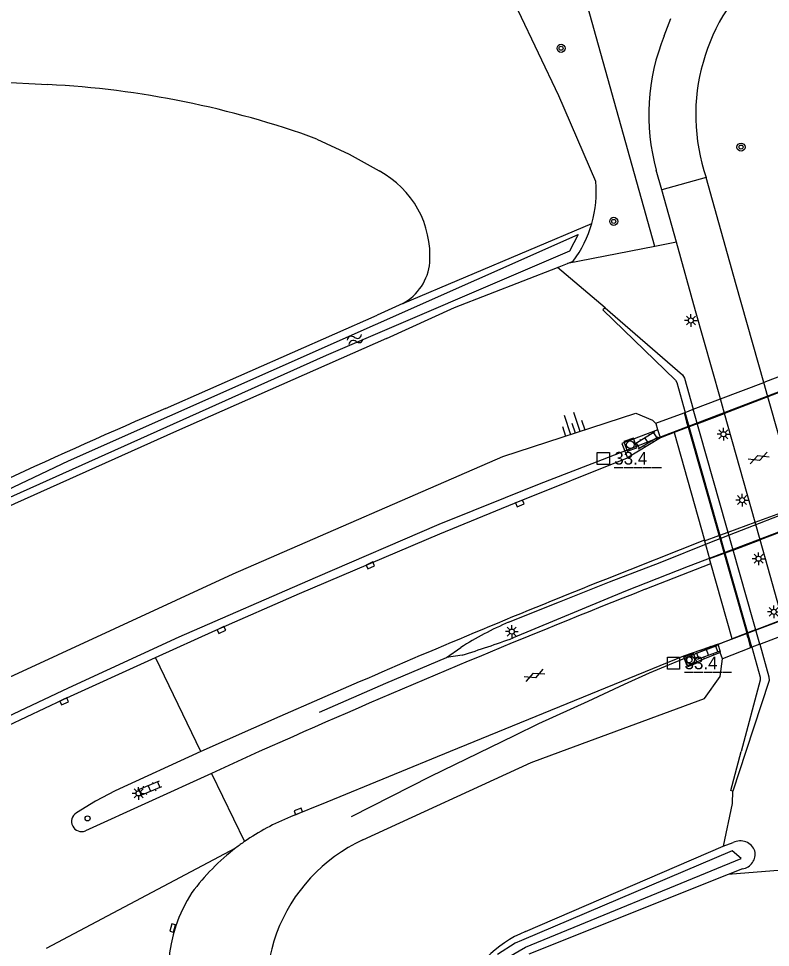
# Model space of a CAD drawing. Extents: x 130998 to 133001, y 398999 to 403002.
# Drawn here: x 132738.2 to 132812.4, y 400980.7 to 401072.3 of the extents above; entities that cross this region are included whole.
import ezdxf

# ---------------------------------------------------------------- set-up
doc = ezdxf.new("R2010")
doc.units = 0
for name, color, linetype in [('gg-knt-BGT kruinlijn', 7, 'Continuous'), ('gg-knt-bovenkant onderkant talud', 7, 'Continuous'), ('gg-knt-verharding', 7, 'Continuous'), ('gg-kntw-bovenkant insteek waterloop', 7, 'Continuous'), ('gg-kntw-waterlijn', 7, 'Continuous'), ('gg-kwrk-kunstwerk', 7, 'Continuous'), ('gg-kwrk-kunstwerk niveau 01', 7, 'Continuous'), ('gt-anno-nummer hm paal', 7, 'Continuous'), ('gt-grn-groengrens', 7, 'Continuous'), ('gt-grn-weggrens', 7, 'Continuous'), ('gt-knt-geleideconstructie', 7, 'Continuous'), ('gt-symb-boom', 7, 'Continuous'), ('gt-symb-gesloten verharding', 7, 'Continuous'), ('gt-symb-hm paal', 7, 'Continuous'), ('gt-symb-klinker verharding', 7, 'Continuous'), ('gt-symb-kolk', 7, 'Continuous'), ('gt-symb-lichtmast', 7, 'Continuous'), ('gt-symb-rioolschacht', 7, 'Continuous'), ('gt-symb-talud symbool', 7, 'Continuous'), ('gt-symb-verkeersregelinstallatiepaal', 7, 'Continuous'), ('gt-symb-watersymbool', 7, 'Continuous')]:
    doc.layers.add(name, color=color, linetype=linetype)

# ---------------------------------------------------------------- blocks, each defined once
blk = doc.blocks.new('gt0-GESVH1')
at = {"layer": 'gt-symb-gesloten verharding'}
for p, q in [((-0.992, -0.261), (0.008, 0.239)), ((0.008, -0.261), (-0.992, 0.239)), ((0.008, 0.239), (1.008, -0.261)), ((1.008, 0.239), (0.008, -0.261))]:
    blk.add_line(p, q, dxfattribs=at)
blk = doc.blocks.new('gt0-LMAST')
at = {"layer": 'gt-symb-lichtmast'}
for p, q in [((-0.182, 0.173), (-0.447, 0.438)), ((-0.005, 0.246), (-0.005, 0.621)), ((0.172, 0.173), (0.437, 0.438)), ((-0.255, -0.004), (-0.63, -0.004)), ((-0.182, -0.181), (-0.447, -0.446)), ((-0.005, -0.254), (-0.005, -0.629)), ((0.437, -0.446), (0.172, -0.181)), ((0.245, -0.004), (0.62, -0.004))]:
    blk.add_line(p, q, dxfattribs=at)
blk.add_circle((-0.005, -0.004), 0.25, dxfattribs=at)
blk = doc.blocks.new('gt0-BOOM')
at = {"layer": 'gt-symb-boom'}
for radius in [0.4, 0.2]:
    blk.add_circle((0, 0), radius, dxfattribs=at)
blk = doc.blocks.new('gt0-TALUD_1')
at = {"layer": 'gt-symb-talud symbool'}
for p, q in [((-1, -1), (-1, 0)), ((-0.5, -2), (-0.5, 0)), ((0, -1), (0, 0)), ((0.5, -2), (0.5, 0)), ((1, -1), (1, 0))]:
    blk.add_line(p, q, dxfattribs=at)
blk = doc.blocks.new('gt0-HMpaal')
at = {"layer": 'gt-symb-hm paal'}
blk.add_lwpolyline([(-0.6, 0.6), (0.6, 0.6), (0.6, -0.6), (-0.6, -0.6)], close=True, dxfattribs=at)
blk = doc.blocks.new('gt0-RS')
at = {"layer": 'gt-symb-rioolschacht'}
blk.add_lwpolyline([(-0.5, -0.5), (0.5, -0.5), (0.5, 0.5), (-0.5, 0.5)], close=True, dxfattribs=at)
blk.add_circle((0, 0), 0.375, dxfattribs=at)
blk = doc.blocks.new('gt0-KL1')
at = {"layer": 'gt-symb-klinker verharding'}
for p, q in [((-1.15, 0.3), (1.15, 0.3)), ((-1, -0.3), (-1, 0.3)), ((-0.5, 0.3), (-0.5, 0.45)), ((0, -0.3), (0, 0.3)), ((0.5, 0.3), (0.5, 0.45)), ((1, -0.3), (1, 0.3)), ((-1.15, -0.3), (1.15, -0.3)), ((-0.5, -0.45), (-0.5, -0.3)), ((0.5, -0.45), (0.5, -0.3))]:
    blk.add_line(p, q, dxfattribs=at)
blk = doc.blocks.new('gt0-KOLK')
at = {"layer": 'gt-symb-kolk'}
blk.add_lwpolyline([(0, 0), (0.375, 0), (0.375, 0.4), (-0.375, 0.4), (-0.375, 0), (0, 0)], dxfattribs=at)
blk = doc.blocks.new('gt0-WA')
at = {"layer": 'gt-symb-watersymbool'}
for centre, start, end in [((-0.323, 0.022), 28.07249, 151.92751), ((0.427, 0.422), 208.07248, 331.92751), ((-0.323, -0.428), 28.07249, 151.92751), ((0.427, -0.028), 208.07248, 331.92751)]:
    blk.add_arc(centre, 0.425, start, end, dxfattribs=at)
blk = doc.blocks.new('gt0-VIPAAL')
at = {"layer": 'gt-symb-verkeersregelinstallatiepaal'}
blk.add_circle((0, 0), 0.25, dxfattribs=at)

msp = doc.modelspace()

# ---------------------------------------------------------------- linework, layer by layer
at = {"layer": 'gg-knt-BGT kruinlijn'}
for points in [[(132721.758, 401000), (132730.389, 401004.15), (132759.407, 401017.531), (132786.005, 401029.102), (132799.123, 401033.399), (132800.765, 401032.703), (132801.143, 401032.327)], [(132791.736, 401000), (132805.898, 401005.243), (132807.458, 401007.424), (132807.672, 401009.164)], [(132772.198, 400991.292), (132788.794, 400998.911), (132791.736, 401000)]]:
    msp.add_lwpolyline(points, dxfattribs=at)
msp.add_arc((132779.013, 400976.45), 16.332, 114.66257, 204.973, dxfattribs=at)
at = {"layer": 'gg-knt-bovenkant onderkant talud'}
msp.add_line((132796.112, 401043.771), (132791.39, 401047.766), dxfattribs=at)
msp.add_lwpolyline([(132808.677, 400996.115), (132808.629, 400994.871), (132807.746, 400990.658)], dxfattribs=at)
at = {"layer": 'gg-knt-verharding'}
for p, q in [((132801.934, 401070.596), (132802.573, 401072.304)), ((132801.698, 401055.4), (132801.152, 401057.357)), ((132803.139, 401050.24), (132801.698, 401055.4)), ((132812.159, 401034.992), (132811.757, 401036.416)), ((132807.883, 401033.363), (132807.481, 401034.787)), ((132815.203, 401024.217), (132812.159, 401034.992)), ((132810.912, 401022.633), (132807.883, 401033.363)), ((132801.55, 401030.951), (132798.303, 401028.994)), ((132811.401, 401020.902), (132810.912, 401022.633)), ((132805.9, 401020.843), (132796.128, 401016.98)), ((132813.619, 401013.045), (132811.401, 401020.902)), ((132800.049, 401016.008), (132806.531, 401018.547)), ((132807.259, 401010.606), (132803.831, 401009.405)), ((132803.831, 401009.405), (132780.812, 401000)), ((132780.812, 401000), (132768.627, 400995.013)), ((132757.257, 400997.857), (132744.818, 400992.183)), ((132768.627, 400995.013), (132765.056, 400993.551))]:
    msp.add_line(p, q, dxfattribs=at)
for points in [[(132811.757, 401036.416), (132809.034, 401046.052), (132806.068, 401056.62)], [(132807.481, 401034.787), (132805.031, 401043.465), (132803.139, 401050.24)], [(132801.315, 401031.745), (132797.75, 401030.391), (132798.303, 401028.994)], [(132751.72, 401009.267), (132757.701, 401011.985), (132765.936, 401015.608), (132779.791, 401021.49), (132787.149, 401024.511), (132798.303, 401028.994)], [(132731.734, 401000), (132742.628, 401005.135), (132751.72, 401009.267)], [(132807.462, 401009.792), (132804.209, 401008.452), (132803.831, 401009.405)], [(132771.818, 401006.867), (132764.002, 401003.469), (132756.217, 401000)], [(132765.269, 401001.471), (132761.954, 401000), (132757.257, 400997.857)], [(132756.217, 401000), (132747.754, 400996.132), (132745.798, 400995.114), (132743.923, 400993.953)]]:
    msp.add_lwpolyline(points, dxfattribs=at)
for centre, radius, start, end in [((132824.148, 401062.797), 19.106, 129.61662, 198.86305), ((132820.821, 401062.838), 20.418, 157.66821, 195.57096), ((133102.576, 400246.053), 829.602, 111.678136, 113.496646), ((133151.191, 400127.021), 955.823, 111.553579, 113.813359), ((132744.448, 400993.107), 0.996, 121.84967, 291.79719), ((132773.194, 400972.861), 22.233, 111.47205, 124.74898), ((132773.291, 400972.735), 22.392, 124.76853, 127.47724), ((132773.177, 400972.885), 22.203, 127.47883, 143.50302), ((132767.166, 400978.317), 14.163, 146.70825, 205.55295)]:
    msp.add_arc(centre, radius, start, end, dxfattribs=at)
at = {"layer": 'gg-kntw-bovenkant insteek waterloop'}
for p, q in [((132712.323, 401067.384), (132741.115, 401065.801)), ((132776.136, 401044.199), (132794.779, 401052.103)), ((132792.395, 401048.16), (132792.941, 401048.374)), ((132791.39, 401047.766), (132792.395, 401048.16)), ((132776.136, 401044.199), (132773.609, 401043.05)), ((132752.734, 401033.849), (132773.609, 401043.05)), ((132788.228, 400982.243), (132807.746, 400990.658)), ((132807.746, 400990.658), (132808.741, 400991.029)), ((132808.253, 400987.88), (132788.589, 400980.036)), ((132809.646, 400988.436), (132808.253, 400987.88))]:
    msp.add_line(p, q, dxfattribs=at)
for points in [[(132795.186, 401056.241), (132791.528, 401064.684), (132787.505, 401073.112)], [(132767.668, 401060.424), (132770.827, 401058.922), (132773.795, 401057.281)], [(132774.534, 401040.739), (132781.249, 401043.791), (132791.39, 401047.766)], [(132774.534, 401040.739), (132753.794, 401031.597), (132737.825, 401024.445), (132720.148, 401016.192), (132667.883, 400991.124)]]:
    msp.add_lwpolyline(points, dxfattribs=at)
for centre, radius, start, end in [((132736.289, 400973.716), 92.211, 70.10494, 86.99979), ((132769.326, 401048.906), 9.492, 356.02413, 61.91691), ((132783.609, 401055.291), 11.616, 344.07231, 4.69298), ((132783.614, 401055.289), 11.611, 323.4481, 344.07512), ((132773.695, 401048.701), 5.121, 298.46868, 354.92531), ((132989.501, 400482.819), 599.744, 113.252225, 116.58086), ((132809.441, 400989.659), 1.539, 20.518, 117.05592), ((132809.439, 400989.896), 1.474, 278.06647, 11.83608), ((132792.507, 400971.737), 11.344, 112.16204, 205.51022)]:
    msp.add_arc(centre, radius, start, end, dxfattribs=at)
at = {"layer": 'gg-kntw-waterlijn'}
for points in [[(132700.959, 401008.615), (132743.134, 401028.679), (132793.44, 401050.994), (132792.602, 401049.351), (132768.576, 401039.057), (132735.108, 401024.094)], [(132808.639, 400990.215), (132787.86, 400981.366), (132787.218, 400981.092), (132785.481, 400979.985)], [(132786.599, 400979.754), (132788.229, 400980.717), (132809.533, 400989.442), (132808.639, 400990.215)]]:
    msp.add_lwpolyline(points, dxfattribs=at)
at = {"layer": 'gg-kwrk-kunstwerk'}
for p, q in [((132811.36, 401010.593), (132804.795, 401033.765)), ((132810.563, 401010.289), (132804.006, 401033.464)), ((132801.315, 401031.745), (132801.143, 401032.327)), ((132804.288, 401031.994), (132810.072, 401011.685)), ((132801.55, 401030.951), (132801.315, 401031.745)), ((132802.914, 401031.47), (132801.55, 401030.951)), ((132807.259, 401010.606), (132808.625, 401011.13)), ((132810.449, 401010.246), (132807.672, 401009.164)), ((132807.672, 401009.164), (132807.462, 401009.792))]:
    msp.add_line(p, q, dxfattribs=at)
for points in [[(132796.112, 401043.771), (132795.862, 401043.562), (132803.036, 401036.642), (132803.177, 401036.392), (132804.006, 401033.464)], [(132796.112, 401043.771), (132803.736, 401037.151), (132803.925, 401036.833), (132804.795, 401033.765)], [(132801.143, 401032.327), (132801.119, 401032.407), (132803.889, 401033.42)], [(132807.462, 401009.792), (132807.491, 401009.803), (132807.259, 401010.606)], [(132810.563, 401010.289), (132811.397, 401007.341), (132811.403, 401007.038), (132809.516, 401000)], [(132811.36, 401010.593), (132812.267, 401007.392), (132812.282, 401006.999), (132809.994, 401000)], [(132808.677, 400996.115), (132808.491, 400996.179), (132809.516, 401000)], [(132809.994, 401000), (132808.719, 400996.1), (132808.677, 400996.115)]]:
    msp.add_lwpolyline(points, dxfattribs=at)
at = {"layer": 'gg-kwrk-kunstwerk niveau 01'}
for p, q in [((132807.481, 401034.787), (132811.757, 401036.416)), ((132813.723, 401037.164), (132811.757, 401036.416)), ((132814.132, 401035.743), (132812.159, 401034.992)), ((132804.795, 401033.765), (132807.481, 401034.787)), ((132812.159, 401034.992), (132807.883, 401033.363)), ((132804.006, 401033.464), (132804.795, 401033.765)), ((132803.889, 401033.42), (132804.006, 401033.464)), ((132803.889, 401033.42), (132804.147, 401032.496)), ((132805.199, 401032.341), (132807.883, 401033.363)), ((132804.288, 401031.994), (132802.914, 401031.47)), ((132804.147, 401032.496), (132804.288, 401031.994)), ((132804.409, 401032.04), (132804.288, 401031.994)), ((132805.199, 401032.341), (132804.409, 401032.04)), ((132802.914, 401031.47), (132805.9, 401020.843)), ((132810.912, 401022.633), (132815.203, 401024.217)), ((132808.23, 401021.642), (132810.912, 401022.633)), ((132815.681, 401022.526), (132811.401, 401020.902)), ((132805.9, 401020.843), (132805.915, 401020.788)), ((132805.915, 401020.788), (132807.332, 401021.311)), ((132807.332, 401021.311), (132807.434, 401021.349)), ((132807.434, 401021.349), (132808.23, 401021.642)), ((132808.727, 401019.886), (132811.401, 401020.902)), ((132805.915, 401020.788), (132806.404, 401019.004)), ((132808.727, 401019.886), (132807.933, 401019.585)), ((132807.834, 401019.547), (132806.404, 401019.004)), ((132806.531, 401018.547), (132806.404, 401019.004)), ((132807.933, 401019.585), (132807.834, 401019.547)), ((132808.625, 401011.13), (132806.531, 401018.547)), ((132810.955, 401012.024), (132813.619, 401013.045)), ((132810.072, 401011.685), (132808.625, 401011.13)), ((132810.159, 401011.718), (132810.072, 401011.685)), ((132810.191, 401011.266), (132810.072, 401011.685)), ((132810.955, 401012.024), (132810.159, 401011.718)), ((132810.191, 401011.266), (132810.449, 401010.246)), ((132811.36, 401010.593), (132814.024, 401011.61)), ((132810.563, 401010.289), (132810.449, 401010.246)), ((132811.36, 401010.593), (132810.563, 401010.289))]:
    msp.add_line(p, q, dxfattribs=at)
at = {"layer": 'gt-grn-groengrens'}
for p, q in [((132801.015, 401049.829), (132793.595, 401076.368)), ((132803.139, 401050.24), (132801.015, 401049.829)), ((132801.015, 401049.829), (132792.395, 401048.16))]:
    msp.add_line(p, q, dxfattribs=at)
msp.add_lwpolyline([(132837.75, 400910.576), (132815.23, 400988.431), (132808.253, 400987.88)], dxfattribs=at)
at = {"layer": 'gt-grn-weggrens'}
for p, q in [((132806.068, 401056.62), (132801.698, 401055.4)), ((132756.217, 401000), (132751.72, 401009.267)), ((132757.257, 400997.857), (132760.522, 400991.129)), ((132740.987, 400980.62), (132759.667, 400990.505))]:
    msp.add_line(p, q, dxfattribs=at)
at = {"layer": 'gt-knt-geleideconstructie'}
for p, q in [((132780.436, 401009.285), (132781.849, 401010.272)), ((132781.996, 401009.525), (132780.436, 401009.285))]:
    msp.add_line(p, q, dxfattribs=at)
for points in [[(132685.534, 400978.382), (132703.505, 400987.235), (132710.662, 400990.76), (132725.055, 400997.713), (132733.515, 401001.744), (132743.155, 401006.282), (132754.076, 401011.31), (132767.533, 401017.187), (132779.716, 401022.444), (132789.628, 401026.4), (132795.857, 401028.803), (132802.085, 401031.255), (132816.982, 401036.932), (132821.941, 401038.978), (132828.091, 401041.801)], [(132786.582, 401012.766), (132791.595, 401014.78), (132796.528, 401016.736), (132801.528, 401018.668), (132806.437, 401020.631), (132813.879, 401023.504), (132820.156, 401025.846), (132827.66, 401028.605), (132833.892, 401030.843)], [(132834.363, 401029.483), (132824.295, 401025.855), (132811.838, 401021.131), (132804.308, 401018.275), (132798.117, 401015.816), (132787.033, 401011.216)], [(132771.088, 400993.6), (132778.891, 400997.564), (132784.778, 401000.434), (132787.173, 401001.602), (132789.568, 401002.77), (132794.418, 401004.989), (132798.027, 401006.641), (132800.47, 401007.759), (132805.394, 401009.821), (132807.794, 401010.785), (132822.746, 401016.434), (132825.337, 401017.302), (132831.63, 401019.466), (132835.447, 401020.642), (132840.561, 401022.103), (132850.839, 401024.817)], [(132767.928, 401003.893), (132774.463, 401006.768), (132780.436, 401009.285)]]:
    msp.add_lwpolyline(points, dxfattribs=at)
for centre, radius, start, end in [((132801.02, 400979.628), 36.147, 113.54259, 122.03036), ((132753.637, 401102.345), 97.055, 286.98919, 290.12623)]:
    msp.add_arc(centre, radius, start, end, dxfattribs=at)

# ---------------------------------------------------------------- block references
at = {"layer": 'gt-symb-boom'}
for p in [(132791.754, 401069.374), (132809.513, 401059.628), (132796.951, 401052.301)]:
    msp.add_blockref('gt0-BOOM', p, dxfattribs=at)
at = {"layer": 'gt-symb-gesloten verharding'}
for p, rotation in [((132811.242, 401028.967), 20.55604521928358), ((132789.123, 401007.518), 22.205643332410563)]:
    msp.add_blockref('gt0-GESVH1', p, dxfattribs=dict(at, rotation=rotation))
at = {"layer": 'gt-symb-hm paal'}
for p in [(132795.923, 401028.919), (132802.857, 401008.729)]:
    msp.add_blockref('gt0-HMpaal', p, dxfattribs=at)
at = {"layer": 'gt-symb-klinker verharding'}
for p, rotation in [((132800.186, 401030.676), -148.91827016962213), ((132806.193, 401009.79), 20.247501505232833), ((132751.133, 400996.362), -157.53882429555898)]:
    msp.add_blockref('gt0-KL1', p, dxfattribs=dict(at, rotation=rotation))
at = {"layer": 'gt-symb-kolk'}
for p, rotation in [((132787.61, 401024.671), -157.9751540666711), ((132772.851, 401018.553), -156.229524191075), ((132758.149, 401012.174), -155.48492926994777), ((132742.628, 401005.135), -155.7409155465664), ((132765.904, 400993.918), 21.897150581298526), ((132753.621, 400982.537), 74.57402962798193)]:
    msp.add_blockref('gt0-KOLK', p, dxfattribs=dict(at, rotation=rotation))
at = {"layer": 'gt-symb-lichtmast'}
for p in [(132804.569, 401042.529), (132807.779, 401031.305), (132809.619, 401024.809), (132811.255, 401019.035), (132812.741, 401013.791), (132786.894, 401011.844), (132750.064, 400995.879)]:
    msp.add_blockref('gt0-LMAST', p, dxfattribs=at)
at = {"layer": 'gt-symb-rioolschacht'}
for p, rotation in [((132798.593, 401030.274), -160.91275549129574), ((132804.531, 401009.037), 111.76950168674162)]:
    msp.add_blockref('gt0-RS', p, dxfattribs=dict(at, rotation=rotation))
at = {"layer": 'gt-symb-talud symbool', "xscale": 0.999610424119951, "yscale": 0.999610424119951, "rotation": -161.8731874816}
msp.add_blockref('gt0-TALUD_1', (132793.143, 401031.44), dxfattribs=at)
at = {"layer": 'gt-symb-verkeersregelinstallatiepaal', "rotation": 24.489371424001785}
msp.add_blockref('gt0-VIPAAL', (132745.03, 400993.419), dxfattribs=at)
at = {"layer": 'gt-symb-watersymbool', "rotation": -158.82666847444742}
msp.add_blockref('gt0-WA', (132771.486, 401040.668), dxfattribs=at)

# ---------------------------------------------------------------- texts
at = {"layer": 'gt-anno-nummer hm paal'}
for p in [(132797.004, 401028.315), (132803.938, 401008.125)]:
    msp.add_text('33.4', height=1.25, dxfattribs=at).set_placement(p)
at = {"layer": 'gt-symb-hm paal'}
for p in [(132797.004, 401028.315), (132803.938, 401008.125)]:
    msp.add_text('_____', height=1.25, dxfattribs=at).set_placement(p)

doc.saveas('drawing.dxf')
